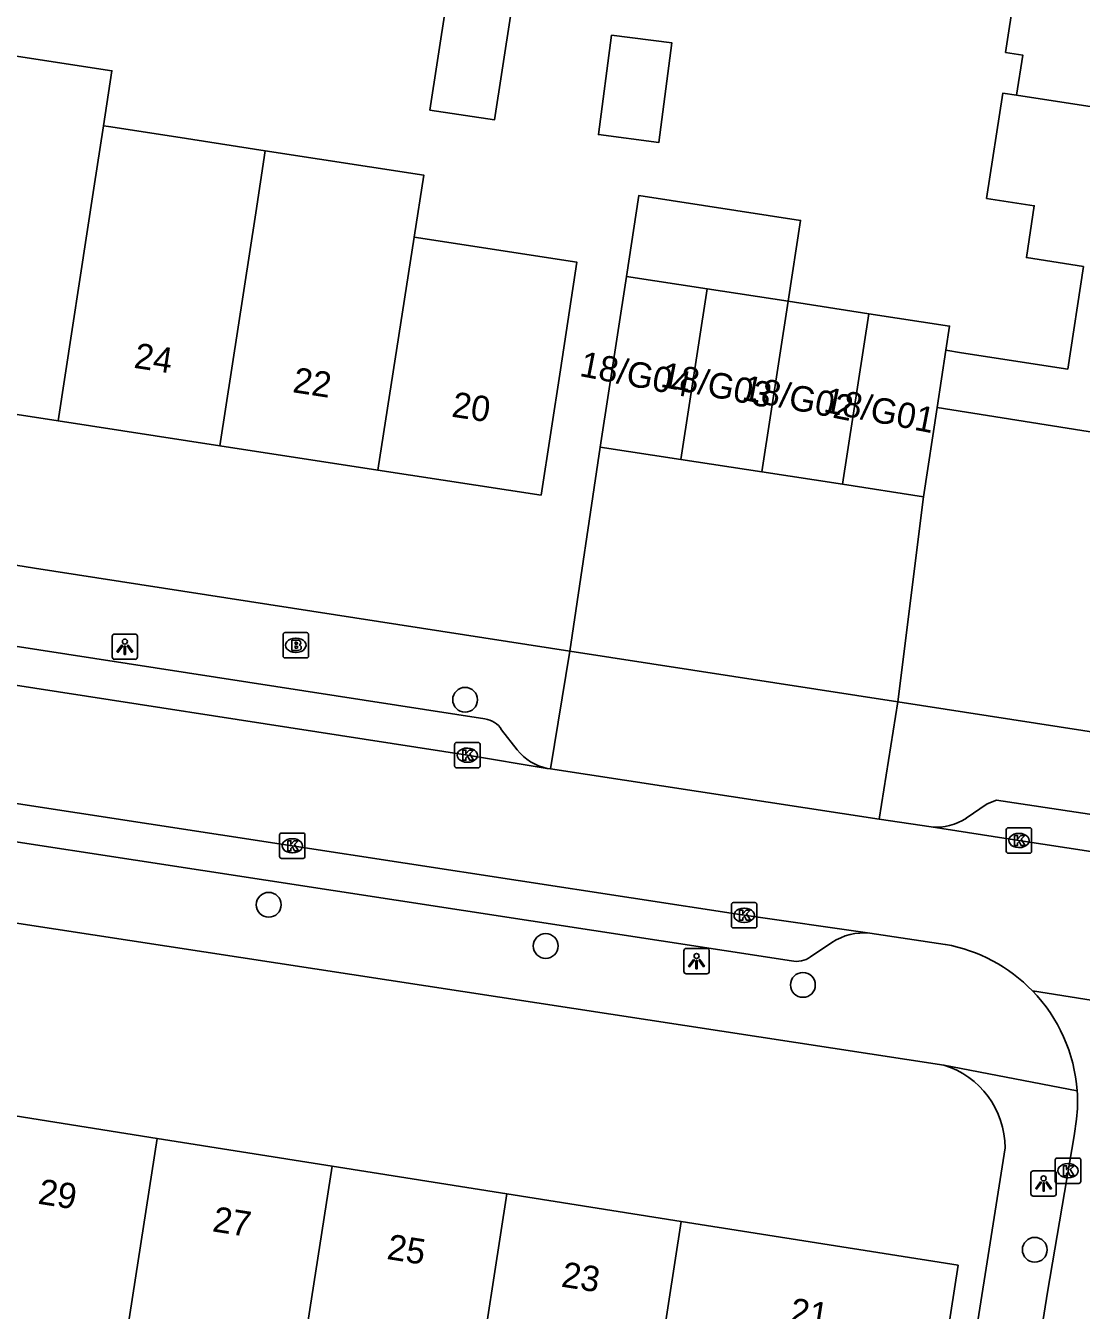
# Model space of a CAD drawing. Extents: x 161486 to 162249, y 379484 to 380829.
# Drawn here: x 162047.2 to 162088.8, y 380504.4 to 380555 of the extents above; entities that cross this region are included whole.
import ezdxf

# ---------------------------------------------------------------- set-up
doc = ezdxf.new("R2010")
doc.units = 0
for name, color, linetype in [('IMGEO_Boom', 7, 'Continuous'), ('IMGEO_Brandkraan', 7, 'Continuous'), ('IMGEO_Kolk', 7, 'Continuous'), ('IMGEO_Lichtpunt', 7, 'Continuous'), ('IMGEO_Pand', 7, 'Continuous'), ('IMGEO_Pand_nummerreeks', 7, 'Continuous'), ('IMGEO_Rijbaan_lokaal_open', 7, 'Continuous'), ('IMGEO_Voetpad_open', 7, 'Continuous')]:
    doc.layers.add(name, color=color, linetype=linetype)

msp = doc.modelspace()

# ---------------------------------------------------------------- linework, layer by layer
at = {"layer": 'IMGEO_Boom'}
for centre in [(162064.543, 380528.469), (162056.802, 380520.392), (162067.719, 380518.769), (162077.856, 380517.234), (162086.996, 380506.796)]:
    msp.add_circle(centre, 0.489, dxfattribs=at)
at = {"layer": 'IMGEO_Brandkraan'}
for p, q in [((162057.369, 380530.192), (162057.369, 380531.044)), ((162057.444, 380531.118), (162058.296, 380531.118)), ((162058.37, 380531.044), (162058.37, 380530.192)), ((162057.857, 380530.898), (162057.882, 380530.898)), ((162058.296, 380530.118), (162057.444, 380530.118)), ((162057.88, 380530.338), (162057.855, 380530.338))]:
    msp.add_line(p, q, dxfattribs=at)
for points in [[(162057.369, 380530.192), (162057.369, 380531.044)], [(162057.444, 380531.118), (162058.296, 380531.118)], [(162058.37, 380531.044), (162058.37, 380530.192)], [(162057.717, 380530.818), (162057.717, 380530.418), (162057.93, 380530.418)], [(162057.948, 380530.818), (162057.717, 380530.818)], [(162057.896, 380530.737), (162057.842, 380530.737), (162057.842, 380530.661)], [(162057.842, 380530.661), (162057.895, 380530.661)], [(162057.904, 380530.585), (162057.842, 380530.585), (162057.842, 380530.504)], [(162057.842, 380530.504), (162057.904, 380530.504)], [(162058.296, 380530.118), (162057.444, 380530.118)]]:
    msp.add_lwpolyline(points, dxfattribs=at)
for centre, radius, start, end in [((162057.446, 380531.042), 0.0765, 91.552, 178.448), ((162057.446, 380531.042), 0.0765, 91.552, 178.448), ((162058.294, 380531.042), 0.0765, 1.552, 88.448), ((162058.294, 380531.042), 0.0765, 1.552, 88.448), ((162057.897, 380530.699), 0.0379, 267.8285, 90.9355), ((162057.905, 380530.544), 0.0404, 269.8759, 90.5077), ((162057.952, 380530.673), 0.145, 59.4692, 91.5367), ((162057.977, 380530.72), 0.0922, 285.5137, 58.1501), ((162057.982, 380530.528), 0.105, 301.3115, 78.989), ((162057.446, 380530.194), 0.0765, 181.552, 268.448), ((162057.446, 380530.194), 0.0765, 181.552, 268.448), ((162057.936, 380530.669), 0.251, 268.6676, 293.5347), ((162058.294, 380530.194), 0.0765, 271.552, 358.448), ((162058.294, 380530.194), 0.0765, 271.552, 358.448)]:
    msp.add_arc(centre, radius, start, end, dxfattribs=at)
for centre, major_axis, ratio, start_param, end_param in [((162057.856, 380530.618), (-0.387, 0.002), 0.722429, 4.712389, 7.853982), ((162057.881, 380530.618), (-0.39, 0.002), 0.717154, 1.570796, 4.712389)]:
    msp.add_ellipse(centre, major_axis=major_axis, ratio=ratio, start_param=start_param, end_param=end_param, dxfattribs=at)
at = {"layer": 'IMGEO_Kolk'}
for p, q in [((162064.13, 380525.861), (162064.13, 380526.713)), ((162064.205, 380526.787), (162065.057, 380526.787)), ((162064.618, 380526.567), (162064.643, 380526.567)), ((162065.131, 380526.713), (162065.131, 380525.861)), ((162064.641, 380526.007), (162064.616, 380526.007)), ((162065.057, 380525.787), (162064.205, 380525.787)), ((162085.944, 380523.426), (162086.796, 380523.426)), ((162057.23, 380522.291), (162057.23, 380523.143)), ((162057.305, 380523.217), (162058.157, 380523.217)), ((162057.718, 380522.997), (162057.743, 380522.997)), ((162058.231, 380523.143), (162058.231, 380522.291)), ((162085.869, 380522.5), (162085.869, 380523.352)), ((162086.357, 380523.206), (162086.382, 380523.206)), ((162086.87, 380523.352), (162086.87, 380522.5)), ((162057.741, 380522.437), (162057.716, 380522.437)), ((162086.796, 380522.426), (162085.944, 380522.426)), ((162086.38, 380522.646), (162086.355, 380522.646)), ((162058.157, 380522.217), (162057.305, 380522.217)), ((162075.04, 380519.554), (162075.04, 380520.406)), ((162075.115, 380520.48), (162075.967, 380520.48)), ((162076.041, 380520.406), (162076.041, 380519.554)), ((162075.528, 380520.26), (162075.553, 380520.26)), ((162075.967, 380519.48), (162075.115, 380519.48)), ((162075.551, 380519.7), (162075.526, 380519.7)), ((162087.803, 380509.485), (162087.803, 380510.337)), ((162087.878, 380510.411), (162088.73, 380510.411)), ((162088.804, 380510.337), (162088.804, 380509.485)), ((162088.291, 380510.191), (162088.316, 380510.191)), ((162088.73, 380509.411), (162087.878, 380509.411)), ((162088.314, 380509.631), (162088.289, 380509.631))]:
    msp.add_line(p, q, dxfattribs=at)
for points in [[(162064.13, 380525.861), (162064.13, 380526.713)], [(162064.205, 380526.787), (162065.057, 380526.787)], [(162064.451, 380526.487), (162064.574, 380526.487), (162064.574, 380526.336), (162064.704, 380526.487), (162064.868, 380526.487), (162064.722, 380526.336), (162064.875, 380526.087), (162064.723, 380526.087), (162064.638, 380526.251), (162064.574, 380526.184), (162064.574, 380526.087), (162064.451, 380526.087), (162064.451, 380526.487)], [(162065.131, 380526.713), (162065.131, 380525.861)], [(162065.057, 380525.787), (162064.205, 380525.787)], [(162085.944, 380523.426), (162086.796, 380523.426)], [(162057.23, 380522.291), (162057.23, 380523.143)], [(162057.305, 380523.217), (162058.157, 380523.217)], [(162057.551, 380522.917), (162057.674, 380522.917), (162057.674, 380522.766), (162057.804, 380522.917), (162057.968, 380522.917), (162057.822, 380522.766), (162057.975, 380522.517), (162057.823, 380522.517), (162057.738, 380522.681), (162057.674, 380522.614), (162057.674, 380522.517), (162057.551, 380522.517), (162057.551, 380522.917)], [(162058.231, 380523.143), (162058.231, 380522.291)], [(162085.869, 380522.5), (162085.869, 380523.352)], [(162086.19, 380523.126), (162086.313, 380523.126), (162086.313, 380522.975), (162086.443, 380523.126), (162086.607, 380523.126), (162086.461, 380522.975), (162086.614, 380522.726), (162086.462, 380522.726), (162086.377, 380522.89), (162086.313, 380522.823), (162086.313, 380522.726), (162086.19, 380522.726), (162086.19, 380523.126)], [(162086.87, 380523.352), (162086.87, 380522.5)], [(162086.796, 380522.426), (162085.944, 380522.426)], [(162058.157, 380522.217), (162057.305, 380522.217)], [(162075.04, 380519.554), (162075.04, 380520.406)], [(162075.115, 380520.48), (162075.967, 380520.48)], [(162076.041, 380520.406), (162076.041, 380519.554)], [(162075.361, 380520.18), (162075.484, 380520.18), (162075.484, 380520.029), (162075.614, 380520.18), (162075.778, 380520.18), (162075.632, 380520.029), (162075.785, 380519.78), (162075.633, 380519.78), (162075.548, 380519.944), (162075.484, 380519.877), (162075.484, 380519.78), (162075.361, 380519.78), (162075.361, 380520.18)], [(162075.967, 380519.48), (162075.115, 380519.48)], [(162087.803, 380509.485), (162087.803, 380510.337)], [(162087.878, 380510.411), (162088.73, 380510.411)], [(162088.804, 380510.337), (162088.804, 380509.485)], [(162088.124, 380510.111), (162088.247, 380510.111), (162088.247, 380509.96), (162088.377, 380510.111), (162088.541, 380510.111), (162088.395, 380509.96), (162088.548, 380509.711), (162088.396, 380509.711), (162088.311, 380509.875), (162088.247, 380509.808), (162088.247, 380509.711), (162088.124, 380509.711), (162088.124, 380510.111)], [(162088.73, 380509.411), (162087.878, 380509.411)]]:
    msp.add_lwpolyline(points, dxfattribs=at)
for centre, start, end in [((162064.207, 380526.711), 91.552, 178.448), ((162064.207, 380526.711), 91.552, 178.448), ((162065.055, 380526.711), 1.552, 88.448), ((162065.055, 380526.711), 1.552, 88.448), ((162064.207, 380525.863), 181.552, 268.448), ((162064.207, 380525.863), 181.552, 268.448), ((162065.055, 380525.863), 271.552, 358.448), ((162065.055, 380525.863), 271.552, 358.448), ((162085.946, 380523.35), 91.552, 178.448), ((162085.946, 380523.35), 91.552, 178.448), ((162086.794, 380523.35), 1.552, 88.448), ((162086.794, 380523.35), 1.552, 88.448), ((162057.307, 380523.141), 91.552, 178.448), ((162057.307, 380523.141), 91.552, 178.448), ((162058.155, 380523.141), 1.552, 88.448), ((162058.155, 380523.141), 1.552, 88.448), ((162085.946, 380522.502), 181.552, 268.448), ((162085.946, 380522.502), 181.552, 268.448), ((162086.794, 380522.502), 271.552, 358.448), ((162086.794, 380522.502), 271.552, 358.448), ((162057.307, 380522.293), 181.552, 268.448), ((162057.307, 380522.293), 181.552, 268.448), ((162058.155, 380522.293), 271.552, 358.448), ((162058.155, 380522.293), 271.552, 358.448), ((162075.117, 380520.404), 91.552, 178.448), ((162075.117, 380520.404), 91.552, 178.448), ((162075.965, 380520.404), 1.552, 88.448), ((162075.965, 380520.404), 1.552, 88.448), ((162075.117, 380519.556), 181.552, 268.448), ((162075.117, 380519.556), 181.552, 268.448), ((162075.965, 380519.556), 271.552, 358.448), ((162075.965, 380519.556), 271.552, 358.448), ((162087.88, 380510.335), 91.552, 178.448), ((162087.88, 380510.335), 91.552, 178.448), ((162088.728, 380510.335), 1.552, 88.448), ((162088.728, 380510.335), 1.552, 88.448), ((162087.88, 380509.487), 181.552, 268.448), ((162087.88, 380509.487), 181.552, 268.448), ((162088.728, 380509.487), 271.552, 358.448), ((162088.728, 380509.487), 271.552, 358.448)]:
    msp.add_arc(centre, 0.0765, start, end, dxfattribs=at)
for centre, major_axis, ratio, start_param, end_param in [((162064.617, 380526.287), (-0.387, 0.002), 0.722429, 4.712389, 7.853982), ((162064.642, 380526.287), (-0.39, 0.002), 0.717154, 1.570796, 4.712389), ((162057.717, 380522.717), (-0.387, 0.002), 0.722429, 4.712389, 7.853982), ((162057.742, 380522.717), (-0.39, 0.002), 0.717154, 1.570796, 4.712389), ((162086.356, 380522.926), (-0.387, 0.002), 0.722429, 4.712389, 7.853982), ((162086.381, 380522.926), (-0.39, 0.002), 0.717154, 1.570796, 4.712389), ((162075.527, 380519.98), (-0.387, 0.002), 0.722429, 4.712389, 7.853982), ((162075.552, 380519.98), (-0.39, 0.002), 0.717154, 1.570796, 4.712389), ((162088.29, 380509.911), (-0.387, 0.002), 0.722429, 4.712389, 7.853982), ((162088.315, 380509.911), (-0.39, 0.002), 0.717154, 1.570796, 4.712389)]:
    msp.add_ellipse(centre, major_axis=major_axis, ratio=ratio, start_param=start_param, end_param=end_param, dxfattribs=at)
at = {"layer": 'IMGEO_Lichtpunt'}
for p, q in [((162050.633, 380530.966), (162050.633, 380530.159)), ((162050.633, 380530.966), (162050.633, 380530.159)), ((162051.535, 380531.061), (162050.727, 380531.061)), ((162051.535, 380531.061), (162050.727, 380531.061)), ((162051.629, 380530.159), (162051.629, 380530.966)), ((162051.629, 380530.159), (162051.629, 380530.966)), ((162050.727, 380530.065), (162051.535, 380530.065)), ((162050.727, 380530.065), (162051.535, 380530.065)), ((162073.166, 380518.576), (162073.166, 380517.769)), ((162073.166, 380518.576), (162073.166, 380517.769)), ((162074.068, 380518.671), (162073.26, 380518.671)), ((162074.068, 380518.671), (162073.26, 380518.671)), ((162074.162, 380517.769), (162074.162, 380518.576)), ((162074.162, 380517.769), (162074.162, 380518.576)), ((162073.26, 380517.675), (162074.068, 380517.675)), ((162073.26, 380517.675), (162074.068, 380517.675)), ((162086.843, 380509.813), (162086.843, 380509.006)), ((162086.843, 380509.813), (162086.843, 380509.006)), ((162087.745, 380509.908), (162086.937, 380509.908)), ((162087.745, 380509.908), (162086.937, 380509.908)), ((162087.839, 380509.006), (162087.839, 380509.813)), ((162087.839, 380509.006), (162087.839, 380509.813)), ((162086.937, 380508.912), (162087.745, 380508.912)), ((162086.937, 380508.912), (162087.745, 380508.912))]:
    msp.add_line(p, q, dxfattribs=at)
for points in [[(162051.007, 380530.63), (162051.046, 380530.602), (162050.858, 380530.34), (162050.82, 380530.367), (162051.007, 380530.63)], [(162051.109, 380530.582), (162051.156, 380530.582), (162051.156, 380530.26), (162051.109, 380530.26), (162051.109, 380530.582)], [(162051.219, 380530.602), (162051.257, 380530.629), (162051.444, 380530.367), (162051.405, 380530.339), (162051.219, 380530.602)], [(162073.54, 380518.24), (162073.579, 380518.212), (162073.391, 380517.95), (162073.353, 380517.977), (162073.54, 380518.24)], [(162073.642, 380518.192), (162073.689, 380518.192), (162073.689, 380517.87), (162073.642, 380517.87), (162073.642, 380518.192)], [(162073.752, 380518.212), (162073.79, 380518.239), (162073.977, 380517.977), (162073.938, 380517.949), (162073.752, 380518.212)], [(162087.217, 380509.477), (162087.256, 380509.449), (162087.068, 380509.187), (162087.03, 380509.214), (162087.217, 380509.477)], [(162087.319, 380509.429), (162087.366, 380509.429), (162087.366, 380509.107), (162087.319, 380509.107), (162087.319, 380509.429)], [(162087.429, 380509.449), (162087.467, 380509.476), (162087.654, 380509.214), (162087.615, 380509.186), (162087.429, 380509.449)]]:
    msp.add_lwpolyline(points, dxfattribs=at)
for centre in [(162051.132, 380530.764), (162073.665, 380518.374), (162087.342, 380509.611)]:
    msp.add_circle(centre, 0.0994, dxfattribs=at)
for centre, start, end in [((162050.727, 380530.966), 90, 180), ((162050.727, 380530.966), 90, 180), ((162051.535, 380530.966), 0, 90), ((162051.535, 380530.966), 0, 90), ((162050.727, 380530.159), 180, 270), ((162050.727, 380530.159), 180, 270), ((162051.535, 380530.159), 270, 0), ((162051.535, 380530.159), 270, 360), ((162073.26, 380518.576), 90, 180), ((162073.26, 380518.576), 90, 180), ((162074.068, 380518.576), 0, 90), ((162074.068, 380518.576), 0, 90), ((162073.26, 380517.769), 180, 270), ((162073.26, 380517.769), 180, 270), ((162074.068, 380517.769), 270, 0), ((162074.068, 380517.769), 270, 360), ((162086.937, 380509.813), 90, 180), ((162086.937, 380509.813), 90, 180), ((162087.745, 380509.813), 0, 90), ((162087.745, 380509.813), 0, 90), ((162086.937, 380509.006), 180, 270), ((162086.937, 380509.006), 180, 270), ((162087.745, 380509.006), 270, 0), ((162087.745, 380509.006), 270, 360)]:
    msp.add_arc(centre, 0.0946, start, end, dxfattribs=at)
at = {"layer": 'IMGEO_Pand'}
for points in [[(162086.279, 380552.295), (162086.523, 380553.879), (162085.846, 380553.983), (162086.555, 380558.591), (162087.231, 380558.487)], [(162066.326, 380555.403), (162065.698, 380551.319), (162063.153, 380551.71), (162063.782, 380555.794)], [(162070.314, 380554.665), (162072.69, 380554.352), (162072.174, 380550.429), (162069.797, 380550.741), (162070.314, 380554.665)], [(162043.839, 380549.572), (162044.539, 380554.192), (162050.623, 380553.257), (162050.29, 380551.09)], [(162088.915, 380545.55), (162086.662, 380545.896), (162086.976, 380547.94), (162085.098, 380548.228), (162085.736, 380552.379), (162086.279, 380552.295)], [(162086.279, 380552.295), (162099.051, 380550.33)], [(162050.29, 380551.09), (162049.913, 380548.638), (162048.503, 380539.462)], [(162050.29, 380551.09), (162050.488, 380551.059), (162053.146, 380550.651), (162056.668, 380550.109)], [(162056.668, 380550.109), (162056.291, 380547.657), (162054.881, 380538.481)], [(162056.668, 380550.109), (162062.912, 380549.149), (162062.535, 380546.697)], [(162070.898, 380545.154), (162071.388, 380548.342), (162077.763, 380547.362), (162077.269, 380544.175)], [(162062.535, 380546.697), (162068.95, 380545.71), (162068.299, 380541.476), (162067.539, 380536.534), (162061.1, 380537.524)], [(162061.1, 380537.524), (162062.535, 380546.697)], [(162069.864, 380538.43), (162070.898, 380545.154)], [(162070.898, 380545.154), (162074.083, 380544.664)], [(162083.494, 380542.243), (162084.103, 380542.149), (162088.293, 380541.505), (162088.915, 380545.55)], [(162074.083, 380544.664), (162073.05, 380537.94)], [(162074.083, 380544.664), (162077.269, 380544.175)], [(162077.269, 380544.175), (162076.235, 380537.451)], [(162077.269, 380544.175), (162080.454, 380543.685)], [(162083.147, 380539.987), (162097.119, 380537.766), (162098.099, 380544.138)], [(162080.454, 380543.685), (162079.42, 380536.961)], [(162080.454, 380543.685), (162083.64, 380543.195), (162083.494, 380542.243)], [(162083.147, 380539.987), (162083.494, 380542.243)], [(162048.503, 380539.462), (162042.429, 380540.396)], [(162082.606, 380536.471), (162083.147, 380539.987)], [(162054.881, 380538.481), (162048.503, 380539.462)], [(162061.1, 380537.524), (162054.881, 380538.481)], [(162073.05, 380537.94), (162069.864, 380538.43)], [(162073.05, 380537.94), (162076.235, 380537.451)], [(162076.235, 380537.451), (162079.42, 380536.961)], [(162079.42, 380536.961), (162082.606, 380536.471)], [(162045.558, 380512.273), (162052.404, 380511.188)], [(162051.117, 380502.894), (162052.404, 380511.188)], [(162052.404, 380511.188), (162059.303, 380510.096)], [(162059.303, 380510.096), (162058.02, 380501.825)], [(162059.303, 380510.096), (162066.188, 380509.005)], [(162064.909, 380500.759), (162066.188, 380509.005)], [(162066.188, 380509.005), (162073.063, 380507.916)], [(162073.063, 380507.916), (162083.973, 380506.188), (162083.014, 380500), (162082.705, 380498.007), (162071.788, 380499.694)], [(162071.788, 380499.694), (162071.835, 380500), (162073.063, 380507.916)]]:
    msp.add_lwpolyline(points, dxfattribs=at)
at = {"layer": 'IMGEO_Rijbaan_lokaal_open'}
for points in [[(162067.776, 380525.767), (162064.631, 380526.286), (162042.562, 380529.7), (162021.624, 380532.93), (162018.76, 380533.354)], [(162017.981, 380528.846), (162021.158, 380528.329), (162057.731, 380522.718), (162075.541, 380519.981), (162080.497, 380519.269)], [(162067.905, 380525.746), (162067.776, 380525.767)], [(162080.857, 380523.769), (162067.905, 380525.746)], [(162080.857, 380523.769), (162082.916, 380523.466)], [(162097.552, 380521.216), (162086.37, 380522.925), (162082.916, 380523.466)], [(162080.497, 380519.269), (162083.469, 380518.831)], [(162096.894, 380515.407), (162086.903, 380517.001)], [(162083.917, 380482.84), (162084.104, 380483.496), (162084.383, 380485.034), (162084.683, 380486.901), (162086.012, 380495.812), (162086.678, 380500), (162087.493, 380505.123), (162088.551, 380511.284), (162088.645, 380511.945)]]:
    msp.add_lwpolyline(points, dxfattribs=at)
for centre, radius, start, end in [((162082.358, 380512.609), 6.321, 44.0195, 79.8737), ((162082.358, 380512.607), 6.322, 4.0947, 44.0378), ((162082.347, 380512.609), 6.333, 353.9801, 4.0639)]:
    msp.add_arc(centre, radius, start, end, dxfattribs=at)
at = {"layer": 'IMGEO_Voetpad_open'}
for points in [[(162020.055, 380538.057), (162047.574, 380533.654), (162068.673, 380530.391)], [(162068.673, 380530.391), (162069.864, 380538.43)], [(162082.606, 380536.471), (162081.595, 380528.392)], [(162021.745, 380534.461), (162065.32, 380527.716)], [(162067.905, 380525.746), (162068.673, 380530.391)], [(162068.673, 380530.391), (162081.595, 380528.392)], [(162081.595, 380528.392), (162080.857, 380523.769)], [(162101.213, 380525.474), (162091.517, 380526.858), (162081.595, 380528.392)], [(162065.981, 380527.291), (162066.596, 380526.504)], [(162077.4, 380518.184), (162020.552, 380526.903)], [(162084.297, 380523.81), (162085.117, 380524.372), (162085.49, 380524.521), (162095.174, 380523.057), (162095.449, 380522.746), (162096.445, 380521.912)], [(162083.408, 380514.075), (162048.414, 380519.427), (162017.011, 380524.254)], [(162079, 380518.902), (162078.16, 380518.337)], [(162088.664, 380513.058), (162083.408, 380514.075)], [(162081.739, 380484.84), (162084.124, 380500), (162085.825, 380510.811)]]:
    msp.add_lwpolyline(points, dxfattribs=at)
for centre, radius, start, end in [((162065.202, 380526.806), 0.918, 31.9144, 82.6064), ((162068.164, 380527.702), 1.973, 217.3716, 258.6525), ((162083.155, 380525.452), 2, 263.1492, 304.8256), ((162080.243, 380517.068), 2.215, 83.4172, 124.1324), ((162077.603, 380519.141), 0.978, 258.0276, 304.7373), ((162082.413, 380510.812), 3.412, 359.9908, 73.0493)]:
    msp.add_arc(centre, radius, start, end, dxfattribs=at)

# ---------------------------------------------------------------- texts
at = {"layer": 'IMGEO_Pand_nummerreeks'}
for s, rotation, p in [('24', 351.2567, (162051.455, 380541.557)), ('18/G04', 348.887, (162069.015, 380541.237)), ('18/G03', 348.887, (162072.205, 380540.812)), ('22', 351.2567, (162057.712, 380540.594)), ('18/G02', 348.887, (162075.419, 380540.297)), ('20', 351.2568, (162063.978, 380539.631)), ('18/G01', 348.8846, (162078.632, 380539.819)), ('29', 350.9993, (162047.673, 380508.617)), ('27', 350.9993, (162054.548, 380507.528)), ('25', 350.9993, (162061.422, 380506.439)), ('23', 350.9993, (162068.297, 380505.35)), ('21', 350.9993, (162077.3, 380503.925))]:
    msp.add_text(s, height=1, rotation=rotation, dxfattribs=at).set_placement(p)

doc.saveas('drawing.dxf')
